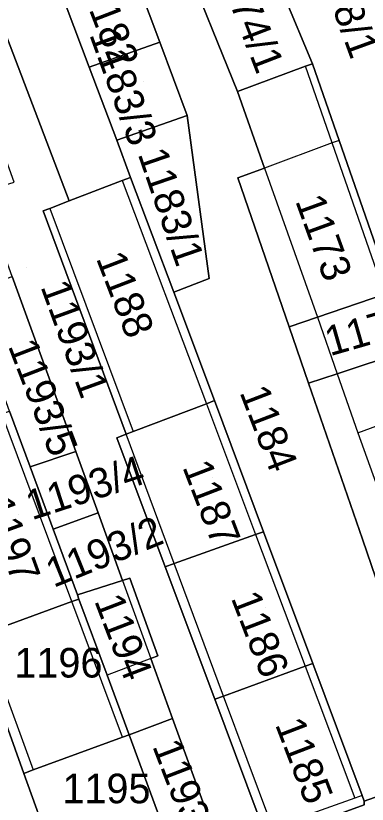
# Model space of a CAD drawing. Extents: x -263943 to -261149, y -1236934 to -1230686.
# Drawn here: x -262916.7 to -262892.9, y -1235472.9 to -1235419.6 of the extents above; entities that cross this region are included whole.
import ezdxf

# ---------------------------------------------------------------- set-up
doc = ezdxf.new("R2010")
doc.units = 0
for name, color, linetype in [('body_kn', 7, 'Continuous'), ('kladpar_druhypozemkov', 7, 'Continuous'), ('kladpar_hranice', 7, 'Continuous'), ('kladpar_parcelnecisla', 7, 'Continuous'), ('kladpar_plochy', 7, 'Continuous'), ('zappar_hrandruhpozemk', 7, 'Continuous')]:
    doc.layers.add(name, color=color, linetype=linetype)

msp = doc.modelspace()

# ---------------------------------------------------------------- linework, layer by layer
at = {"layer": 'body_kn'}
for p, q in [((-262906.97, -1235421.35), (-262906.97, -1235421.35)), ((-262911.74, -1235423.02), (-262911.74, -1235423.02)), ((-262897.11, -1235422.97), (-262897.11, -1235422.97)), ((-262896.64, -1235422.8), (-262896.64, -1235422.8)), ((-262901.72, -1235424.67), (-262901.72, -1235424.67)), ((-262901.72, -1235424.67), (-262901.72, -1235424.67)), ((-262905.11, -1235426.29), (-262905.11, -1235426.29)), ((-262909.88, -1235427.97), (-262909.88, -1235427.97)), ((-262909.88, -1235427.97), (-262909.88, -1235427.97)), ((-262895.31, -1235428.15), (-262895.31, -1235428.15)), ((-262895.31, -1235428.15), (-262895.31, -1235428.15)), ((-262894.84, -1235427.98), (-262894.84, -1235427.98)), ((-262894.84, -1235427.98), (-262894.84, -1235427.98)), ((-262899.89, -1235429.85), (-262899.89, -1235429.85)), ((-262899.89, -1235429.85), (-262899.89, -1235429.85)), ((-262908.94, -1235430.48), (-262908.94, -1235430.48)), ((-262901.7, -1235430.52), (-262901.7, -1235430.52)), ((-262909.5, -1235430.69), (-262909.5, -1235430.69)), ((-262909.5, -1235430.69), (-262909.5, -1235430.69)), ((-262913.08, -1235432.07), (-262913.08, -1235432.07)), ((-262914.4, -1235432.58), (-262914.4, -1235432.58)), ((-262914.4, -1235432.58), (-262914.4, -1235432.58)), ((-262914.85, -1235432.75), (-262914.85, -1235432.75)), ((-262903.63, -1235437.31), (-262903.63, -1235437.31)), ((-262906.01, -1235438.24), (-262906.01, -1235438.24)), ((-262906.01, -1235438.24), (-262906.01, -1235438.24)), ((-262896.32, -1235439.94), (-262896.32, -1235439.94)), ((-262896.32, -1235439.94), (-262896.32, -1235439.94)), ((-262898.23, -1235440.59), (-262898.23, -1235440.59)), ((-262894.97, -1235443.75), (-262894.97, -1235443.75)), ((-262894.97, -1235443.75), (-262894.97, -1235443.75)), ((-262896.92, -1235444.39), (-262896.92, -1235444.39)), ((-262896.92, -1235444.39), (-262896.92, -1235444.39)), ((-262903.82, -1235445.78), (-262903.82, -1235445.78)), ((-262903.82, -1235445.78), (-262903.82, -1235445.78)), ((-262903.27, -1235445.57), (-262903.27, -1235445.57)), ((-262909.88, -1235448.08), (-262909.88, -1235448.08)), ((-262909.24, -1235447.84), (-262909.24, -1235447.84)), ((-262909.24, -1235447.84), (-262909.24, -1235447.84)), ((-262908.76, -1235447.66), (-262908.76, -1235447.66)), ((-262908.76, -1235447.66), (-262908.76, -1235447.66)), ((-262893.59, -1235447.74), (-262893.59, -1235447.74)), ((-262893.59, -1235447.74), (-262893.59, -1235447.74)), ((-262912.65, -1235449.02), (-262912.65, -1235449.02)), ((-262915.73, -1235450.05), (-262915.73, -1235450.05)), ((-262915.73, -1235450.05), (-262915.73, -1235450.05)), ((-262911.14, -1235453.16), (-262911.14, -1235453.16)), ((-262914.17, -1235454.27), (-262914.17, -1235454.27)), ((-262914.17, -1235454.27), (-262914.17, -1235454.27)), ((-262899.96, -1235454.44), (-262899.96, -1235454.44)), ((-262900.49, -1235454.63), (-262900.49, -1235454.63)), ((-262900.49, -1235454.63), (-262900.49, -1235454.63)), ((-262893.28, -1235454.94), (-262893.28, -1235454.94)), ((-262905.99, -1235456.58), (-262905.99, -1235456.58)), ((-262905.99, -1235456.58), (-262905.99, -1235456.58)), ((-262906.61, -1235456.8), (-262906.61, -1235456.8)), ((-262909.48, -1235457.73), (-262909.48, -1235457.73)), ((-262909.48, -1235457.73), (-262909.48, -1235457.73)), ((-262909, -1235457.58), (-262909, -1235457.58)), ((-262912.53, -1235458.71), (-262912.53, -1235458.71)), ((-262912.91, -1235459.16), (-262912.91, -1235459.16)), ((-262912.91, -1235459.16), (-262912.91, -1235459.16)), ((-262912.43, -1235458.99), (-262912.43, -1235458.99)), ((-262907.57, -1235463.01), (-262907.57, -1235463.01)), ((-262907.57, -1235463.01), (-262907.57, -1235463.01)), ((-262907.11, -1235462.83), (-262907.11, -1235462.83)), ((-262897.14, -1235463.53), (-262897.14, -1235463.53)), ((-262897.14, -1235463.53), (-262897.14, -1235463.53)), ((-262896.63, -1235463.34), (-262896.63, -1235463.34)), ((-262910.53, -1235464.13), (-262910.53, -1235464.13)), ((-262902.66, -1235465.54), (-262902.66, -1235465.54)), ((-262902.66, -1235465.54), (-262902.66, -1235465.54)), ((-262903.25, -1235465.76), (-262903.25, -1235465.76)), ((-262906.1, -1235467.07), (-262906.1, -1235467.07)), ((-262909.49, -1235468.32), (-262909.49, -1235468.32)), ((-262909.49, -1235468.32), (-262909.49, -1235468.32)), ((-262909.04, -1235468.16), (-262909.04, -1235468.16)), ((-262909.04, -1235468.16), (-262909.04, -1235468.16)), ((-262916.15, -1235470.77), (-262916.15, -1235470.77)), ((-262915.52, -1235470.54), (-262915.52, -1235470.54)), ((-262893.79, -1235472.44), (-262893.79, -1235472.44)), ((-262893.3, -1235472.27), (-262893.3, -1235472.27)), ((-262893.3, -1235472.27), (-262893.3, -1235472.27)), ((-262893.16, -1235472.64), (-262893.16, -1235472.64)), ((-262893.16, -1235472.64), (-262893.16, -1235472.64))]:
    msp.add_line(p, q, dxfattribs=at)
at = {"layer": 'kladpar_druhypozemkov'}
for p, q in [((-262908.09, -1235423.99), (-262908.09, -1235423.99)), ((-262905.8, -1235430.26), (-262905.8, -1235430.26)), ((-262895.25, -1235433.54), (-262895.25, -1235433.54)), ((-262916, -1235436.59), (-262916, -1235436.59)), ((-262908.87, -1235437.35), (-262908.87, -1235437.35)), ((-262893.8, -1235439.99), (-262893.8, -1235439.99)), ((-262899, -1235446.53), (-262899, -1235446.53)), ((-262903.38, -1235450.77), (-262903.38, -1235450.77)), ((-262914, -1235451.29), (-262914, -1235451.29)), ((-262916.53, -1235453.28), (-262916.53, -1235453.28)), ((-262912.3, -1235455.89), (-262912.3, -1235455.89)), ((-262899.82, -1235459.57), (-262899.82, -1235459.57)), ((-262909.01, -1235460.45), (-262909.01, -1235460.45)), ((-262915, -1235462.39), (-262915, -1235462.39)), ((-262896.87, -1235468.49), (-262896.87, -1235468.49)), ((-262907.18, -1235469.44), (-262907.18, -1235469.44)), ((-262911.5, -1235470.69), (-262911.5, -1235470.69))]:
    msp.add_line(p, q, dxfattribs=at)
at = {"layer": 'kladpar_hranice'}
for points in [[(-262928.07, -1235382.5), (-262927.03, -1235384.96), (-262918.75, -1235404.44), (-262916.37, -1235410.76), (-262915.11, -1235414.1), (-262913.82, -1235417.51), (-262911.74, -1235423.02), (-262909.88, -1235427.97), (-262908.94, -1235430.48), (-262909.5, -1235430.69), (-262913.08, -1235432.07), (-262921.88, -1235409.02), (-262923.32, -1235409.62), (-262928.96, -1235395.64), (-262937, -1235374.96), (-262938.27, -1235375.39), (-262940.75, -1235369.37), (-262942.63, -1235363.69)], [(-262921.88, -1235409.02), (-262913.08, -1235432.07), (-262914.4, -1235432.58), (-262914.85, -1235432.75), (-262909.24, -1235447.84)], [(-262901.72, -1235424.67), (-262905.48, -1235415.37), (-262900.56, -1235413.41), (-262896.64, -1235422.8), (-262897.11, -1235422.97), (-262901.72, -1235424.67)], [(-262892.5, -1235417.12), (-262890.99, -1235421.56), (-262891.89, -1235421.86), (-262888.9, -1235430.71), (-262887.19, -1235435.78), (-262885.73, -1235440.11), (-262884.6, -1235443.44), (-262883.73, -1235446.02), (-262882.46, -1235449.77), (-262881.61, -1235452.28), (-262880.76, -1235454.79), (-262876.29, -1235468.03), (-262880.45, -1235467.95), (-262880.87, -1235468.21), (-262883.56, -1235460.47), (-262886.29, -1235452.62), (-262889.95, -1235442.08), (-262891.29, -1235438.21), (-262894.84, -1235427.98), (-262896.64, -1235422.8), (-262900.56, -1235413.41)], [(-262905.48, -1235415.37), (-262901.72, -1235424.67), (-262899.89, -1235429.85), (-262901.7, -1235430.52), (-262898.23, -1235440.59), (-262896.92, -1235444.39), (-262893.28, -1235454.94), (-262890.58, -1235462.77)], [(-262913.82, -1235417.51), (-262909.07, -1235415.75), (-262906.97, -1235421.35), (-262911.74, -1235423.02), (-262913.82, -1235417.51)], [(-262890.58, -1235462.77), (-262887.82, -1235470.76), (-262893.16, -1235472.64), (-262893.3, -1235472.27), (-262896.63, -1235463.34), (-262899.96, -1235454.44), (-262903.27, -1235445.57), (-262906.01, -1235438.24), (-262903.63, -1235437.31), (-262905.11, -1235426.29), (-262906.97, -1235421.35), (-262909.07, -1235415.75)], [(-262909.24, -1235447.84), (-262909.88, -1235448.08), (-262906.61, -1235456.8), (-262903.25, -1235465.76), (-262899.68, -1235475.28), (-262902.72, -1235476.37), (-262902.91, -1235475.85), (-262906.1, -1235467.07), (-262907.57, -1235463.01), (-262907.11, -1235462.83), (-262909, -1235457.58), (-262909.48, -1235457.73), (-262911.14, -1235453.16), (-262912.65, -1235449.02), (-262916.94, -1235437.19), (-262919.01, -1235431.49), (-262916.81, -1235430.8), (-262919.14, -1235424.34), (-262921.6, -1235417.5)], [(-262909.88, -1235427.97), (-262911.74, -1235423.02), (-262906.97, -1235421.35), (-262905.11, -1235426.29), (-262909.88, -1235427.97)], [(-262896.32, -1235439.94), (-262898.23, -1235440.59), (-262901.7, -1235430.52), (-262899.89, -1235429.85), (-262901.72, -1235424.67), (-262897.11, -1235422.97), (-262896.64, -1235422.8), (-262894.84, -1235427.98), (-262891.29, -1235438.21), (-262891.76, -1235438.37), (-262896.32, -1235439.94)], [(-262906.01, -1235438.24), (-262908.94, -1235430.48), (-262909.88, -1235427.97), (-262905.11, -1235426.29), (-262903.63, -1235437.31), (-262906.01, -1235438.24)], [(-262908.76, -1235447.66), (-262909.24, -1235447.84), (-262914.85, -1235432.75), (-262914.4, -1235432.58), (-262913.08, -1235432.07), (-262909.5, -1235430.69), (-262908.94, -1235430.48), (-262906.01, -1235438.24), (-262903.27, -1235445.57), (-262903.82, -1235445.78), (-262908.76, -1235447.66)], [(-262917.12, -1235446.28), (-262918.14, -1235443.53), (-262920.07, -1235438.31), (-262916.94, -1235437.19), (-262912.65, -1235449.02), (-262915.73, -1235450.05), (-262917.12, -1235446.28)], [(-262890.42, -1235442.24), (-262894.97, -1235443.75), (-262896.92, -1235444.39), (-262898.23, -1235440.59), (-262896.32, -1235439.94), (-262891.76, -1235438.37), (-262891.29, -1235438.21), (-262889.95, -1235442.08), (-262890.42, -1235442.24)], [(-262896.92, -1235444.39), (-262894.97, -1235443.75), (-262890.42, -1235442.24), (-262889.95, -1235442.08), (-262886.29, -1235452.62), (-262883.56, -1235460.47), (-262884.03, -1235460.63), (-262888.49, -1235462.09), (-262890.58, -1235462.77), (-262893.28, -1235454.94), (-262896.92, -1235444.39)], [(-262900.49, -1235454.63), (-262905.99, -1235456.58), (-262906.61, -1235456.8), (-262909.88, -1235448.08), (-262909.24, -1235447.84), (-262908.76, -1235447.66), (-262903.82, -1235445.78), (-262903.27, -1235445.57), (-262899.96, -1235454.44), (-262900.49, -1235454.63)], [(-262914.17, -1235454.27), (-262912.53, -1235458.71), (-262912.43, -1235458.99), (-262912.91, -1235459.16), (-262918.88, -1235461.33), (-262919.47, -1235461.54), (-262924.05, -1235448.78), (-262923.52, -1235448.59), (-262917.64, -1235446.47), (-262917.12, -1235446.28), (-262915.73, -1235450.05), (-262914.17, -1235454.27)], [(-262915.73, -1235450.05), (-262912.65, -1235449.02), (-262911.14, -1235453.16), (-262914.17, -1235454.27), (-262915.73, -1235450.05)], [(-262914.17, -1235454.27), (-262911.14, -1235453.16), (-262909.48, -1235457.73), (-262912.53, -1235458.71), (-262914.17, -1235454.27)], [(-262897.14, -1235463.53), (-262902.66, -1235465.54), (-262903.25, -1235465.76), (-262906.61, -1235456.8), (-262905.99, -1235456.58), (-262900.49, -1235454.63), (-262899.96, -1235454.44), (-262896.63, -1235463.34), (-262897.14, -1235463.53)], [(-262907.57, -1235463.01), (-262906.1, -1235467.07), (-262909.04, -1235468.16), (-262910.53, -1235464.13), (-262912.43, -1235458.99), (-262912.53, -1235458.71), (-262909.48, -1235457.73), (-262909, -1235457.58), (-262907.11, -1235462.83), (-262907.57, -1235463.01)], [(-262917.9, -1235481.84), (-262912.82, -1235480.05), (-262912.49, -1235479.93), (-262911.56, -1235479.59), (-262906.04, -1235477.58), (-262905.62, -1235477.41), (-262902.72, -1235476.37), (-262899.68, -1235475.28), (-262893.16, -1235472.89), (-262893.16, -1235472.64), (-262887.82, -1235470.76), (-262885.7, -1235469.99), (-262881.3, -1235468.46), (-262880.87, -1235468.21), (-262880.45, -1235467.95), (-262876.29, -1235468.03), (-262875.19, -1235468.03), (-262868.32, -1235465.81), (-262859.76, -1235463.08), (-262853.83, -1235461.12), (-262843.57, -1235458.14)], [(-262909.04, -1235468.16), (-262909.49, -1235468.32), (-262915.52, -1235470.54), (-262916.15, -1235470.77), (-262919.47, -1235461.54), (-262918.88, -1235461.33), (-262912.91, -1235459.16), (-262912.43, -1235458.99), (-262910.53, -1235464.13), (-262909.04, -1235468.16)], [(-262919.47, -1235461.54), (-262916.15, -1235470.77), (-262914.28, -1235475.97), (-262913.94, -1235476.93), (-262912.82, -1235480.05), (-262917.9, -1235481.84)], [(-262893.16, -1235472.64), (-262893.16, -1235472.89), (-262899.68, -1235475.28), (-262903.25, -1235465.76), (-262902.66, -1235465.54), (-262897.14, -1235463.53), (-262896.63, -1235463.34), (-262893.3, -1235472.27), (-262893.16, -1235472.64)], [(-262905.62, -1235477.41), (-262905.83, -1235476.85), (-262909.04, -1235468.16), (-262906.1, -1235467.07), (-262902.91, -1235475.85), (-262902.72, -1235476.37), (-262905.62, -1235477.41)], [(-262905.62, -1235477.41), (-262906.04, -1235477.58), (-262911.56, -1235479.59), (-262912.49, -1235479.93), (-262912.82, -1235480.05), (-262913.94, -1235476.93), (-262914.28, -1235475.97), (-262916.15, -1235470.77), (-262915.52, -1235470.54), (-262909.49, -1235468.32), (-262909.04, -1235468.16), (-262905.83, -1235476.85), (-262905.62, -1235477.41)]]:
    msp.add_lwpolyline(points, dxfattribs=at)
at = {"layer": 'kladpar_plochy'}
for p, q in [((-262893.16, -1235472.64), (-262887.82, -1235470.76)), ((-262893.16, -1235472.89), (-262893.16, -1235472.64))]:
    msp.add_line(p, q, dxfattribs=at)
for points in [[(-262935.08, -1235360.72), (-262930.73, -1235371.9), (-262932.08, -1235372.58), (-262928.07, -1235382.5), (-262927.03, -1235384.96), (-262918.75, -1235404.44), (-262916.37, -1235410.76), (-262915.11, -1235414.1), (-262913.82, -1235417.51), (-262911.74, -1235423.02), (-262909.88, -1235427.97), (-262908.94, -1235430.48), (-262909.5, -1235430.69), (-262913.08, -1235432.07), (-262921.88, -1235409.02), (-262923.32, -1235409.62), (-262928.96, -1235395.64), (-262937, -1235374.96), (-262938.27, -1235375.39), (-262940.75, -1235369.37), (-262942.63, -1235363.69)], [(-262921.88, -1235409.02), (-262913.08, -1235432.07), (-262914.4, -1235432.58), (-262914.85, -1235432.75), (-262909.24, -1235447.84), (-262909.88, -1235448.08), (-262906.61, -1235456.8), (-262903.25, -1235465.76), (-262899.68, -1235475.28), (-262902.72, -1235476.37), (-262902.91, -1235475.85), (-262906.1, -1235467.07), (-262907.57, -1235463.01), (-262907.11, -1235462.83), (-262909, -1235457.58), (-262909.48, -1235457.73), (-262911.14, -1235453.16), (-262912.65, -1235449.02), (-262916.94, -1235437.19), (-262919.01, -1235431.49), (-262916.81, -1235430.8), (-262919.14, -1235424.34), (-262921.6, -1235417.5)], [(-262892.5, -1235417.12), (-262890.99, -1235421.56), (-262891.89, -1235421.86), (-262888.9, -1235430.71), (-262887.19, -1235435.78), (-262885.73, -1235440.11), (-262884.6, -1235443.44), (-262883.73, -1235446.02), (-262882.46, -1235449.77), (-262881.61, -1235452.28), (-262880.76, -1235454.79), (-262876.29, -1235468.03), (-262880.45, -1235467.95), (-262880.87, -1235468.21), (-262883.56, -1235460.47), (-262886.29, -1235452.62), (-262889.95, -1235442.08), (-262891.29, -1235438.21), (-262894.84, -1235427.98), (-262896.64, -1235422.8), (-262900.56, -1235413.41)], [(-262905.48, -1235415.37), (-262901.72, -1235424.67), (-262899.89, -1235429.85), (-262901.7, -1235430.52), (-262898.23, -1235440.59), (-262896.92, -1235444.39), (-262893.28, -1235454.94), (-262890.58, -1235462.77), (-262887.82, -1235470.76), (-262893.16, -1235472.64), (-262893.3, -1235472.27), (-262896.63, -1235463.34), (-262899.96, -1235454.44), (-262903.27, -1235445.57), (-262906.01, -1235438.24), (-262903.63, -1235437.31), (-262905.11, -1235426.29), (-262906.97, -1235421.35), (-262909.07, -1235415.75)], [(-262919.47, -1235461.54), (-262916.15, -1235470.77), (-262914.28, -1235475.97), (-262913.94, -1235476.93), (-262912.82, -1235480.05), (-262917.9, -1235481.84)]]:
    msp.add_lwpolyline(points, dxfattribs=at)
for points in [[(-262901.72, -1235424.67), (-262905.48, -1235415.37), (-262900.56, -1235413.41), (-262896.64, -1235422.8), (-262897.11, -1235422.97)], [(-262913.82, -1235417.51), (-262909.07, -1235415.75), (-262906.97, -1235421.35), (-262911.74, -1235423.02)], [(-262909.88, -1235427.97), (-262911.74, -1235423.02), (-262906.97, -1235421.35), (-262905.11, -1235426.29)], [(-262896.32, -1235439.94), (-262898.23, -1235440.59), (-262901.7, -1235430.52), (-262899.89, -1235429.85), (-262901.72, -1235424.67), (-262897.11, -1235422.97), (-262896.64, -1235422.8), (-262894.84, -1235427.98), (-262891.29, -1235438.21), (-262891.76, -1235438.37)], [(-262906.01, -1235438.24), (-262908.94, -1235430.48), (-262909.88, -1235427.97), (-262905.11, -1235426.29), (-262903.63, -1235437.31)], [(-262908.76, -1235447.66), (-262909.24, -1235447.84), (-262914.85, -1235432.75), (-262914.4, -1235432.58), (-262913.08, -1235432.07), (-262909.5, -1235430.69), (-262908.94, -1235430.48), (-262906.01, -1235438.24), (-262903.27, -1235445.57), (-262903.82, -1235445.78)], [(-262917.12, -1235446.28), (-262918.14, -1235443.53), (-262920.07, -1235438.31), (-262916.94, -1235437.19), (-262912.65, -1235449.02), (-262915.73, -1235450.05)], [(-262890.42, -1235442.24), (-262894.97, -1235443.75), (-262896.92, -1235444.39), (-262898.23, -1235440.59), (-262896.32, -1235439.94), (-262891.76, -1235438.37), (-262891.29, -1235438.21), (-262889.95, -1235442.08)], [(-262896.92, -1235444.39), (-262894.97, -1235443.75), (-262890.42, -1235442.24), (-262889.95, -1235442.08), (-262886.29, -1235452.62), (-262883.56, -1235460.47), (-262884.03, -1235460.63), (-262888.49, -1235462.09), (-262890.58, -1235462.77), (-262893.28, -1235454.94)], [(-262900.49, -1235454.63), (-262905.99, -1235456.58), (-262906.61, -1235456.8), (-262909.88, -1235448.08), (-262909.24, -1235447.84), (-262908.76, -1235447.66), (-262903.82, -1235445.78), (-262903.27, -1235445.57), (-262899.96, -1235454.44)], [(-262914.17, -1235454.27), (-262912.53, -1235458.71), (-262912.43, -1235458.99), (-262912.91, -1235459.16), (-262918.88, -1235461.33), (-262919.47, -1235461.54), (-262924.05, -1235448.78), (-262923.52, -1235448.59), (-262917.64, -1235446.47), (-262917.12, -1235446.28), (-262915.73, -1235450.05)], [(-262915.73, -1235450.05), (-262912.65, -1235449.02), (-262911.14, -1235453.16), (-262914.17, -1235454.27)], [(-262914.17, -1235454.27), (-262911.14, -1235453.16), (-262909.48, -1235457.73), (-262912.53, -1235458.71)], [(-262897.14, -1235463.53), (-262902.66, -1235465.54), (-262903.25, -1235465.76), (-262906.61, -1235456.8), (-262905.99, -1235456.58), (-262900.49, -1235454.63), (-262899.96, -1235454.44), (-262896.63, -1235463.34)], [(-262907.57, -1235463.01), (-262906.1, -1235467.07), (-262909.04, -1235468.16), (-262910.53, -1235464.13), (-262912.43, -1235458.99), (-262912.53, -1235458.71), (-262909.48, -1235457.73), (-262909, -1235457.58), (-262907.11, -1235462.83)], [(-262909.04, -1235468.16), (-262909.49, -1235468.32), (-262915.52, -1235470.54), (-262916.15, -1235470.77), (-262919.47, -1235461.54), (-262918.88, -1235461.33), (-262912.91, -1235459.16), (-262912.43, -1235458.99), (-262910.53, -1235464.13)], [(-262893.16, -1235472.64), (-262893.16, -1235472.89), (-262899.68, -1235475.28), (-262903.25, -1235465.76), (-262902.66, -1235465.54), (-262897.14, -1235463.53), (-262896.63, -1235463.34), (-262893.3, -1235472.27)], [(-262905.62, -1235477.41), (-262905.83, -1235476.85), (-262909.04, -1235468.16), (-262906.1, -1235467.07), (-262902.91, -1235475.85), (-262902.72, -1235476.37)], [(-262905.62, -1235477.41), (-262906.04, -1235477.58), (-262911.56, -1235479.59), (-262912.49, -1235479.93), (-262912.82, -1235480.05), (-262913.94, -1235476.93), (-262914.28, -1235475.97), (-262916.15, -1235470.77), (-262915.52, -1235470.54), (-262909.49, -1235468.32), (-262909.04, -1235468.16), (-262905.83, -1235476.85)]]:
    msp.add_lwpolyline(points, close=True, dxfattribs=at)
at = {"layer": 'zappar_hrandruhpozemk'}
for p, q in [((-262895.31, -1235428.15), (-262899.89, -1235429.85)), ((-262894.84, -1235427.98), (-262895.31, -1235428.15)), ((-262899.89, -1235429.85), (-262896.32, -1235439.94)), ((-262909.5, -1235430.69), (-262903.82, -1235445.78)), ((-262914.4, -1235432.58), (-262908.76, -1235447.66)), ((-262896.32, -1235439.94), (-262894.97, -1235443.75)), ((-262894.97, -1235443.75), (-262893.59, -1235447.74)), ((-262903.82, -1235445.78), (-262900.49, -1235454.63)), ((-262912.91, -1235459.16), (-262917.64, -1235446.47)), ((-262893.59, -1235447.74), (-262889.09, -1235446.11)), ((-262905.99, -1235456.58), (-262909.24, -1235447.84)), ((-262900.49, -1235454.63), (-262897.14, -1235463.53)), ((-262902.66, -1235465.54), (-262905.99, -1235456.58)), ((-262909.48, -1235457.73), (-262907.57, -1235463.01)), ((-262909.49, -1235468.32), (-262912.91, -1235459.16)), ((-262918.88, -1235461.33), (-262915.52, -1235470.54)), ((-262907.57, -1235463.01), (-262910.53, -1235464.13)), ((-262897.14, -1235463.53), (-262893.79, -1235472.44)), ((-262899.35, -1235474.43), (-262902.66, -1235465.54))]:
    msp.add_line(p, q, dxfattribs=at)
for points in [[(-262891.76, -1235438.37), (-262895.31, -1235428.15), (-262897.11, -1235422.97)], [(-262893.59, -1235447.74), (-262891.25, -1235454.27), (-262888.49, -1235462.09)], [(-262893.3, -1235472.27), (-262893.79, -1235472.44), (-262899.35, -1235474.43)]]:
    msp.add_lwpolyline(points, dxfattribs=at)

# ---------------------------------------------------------------- texts
at = {"layer": 'kladpar_parcelnecisla'}
for s, rotation, p in [('1168/1', 290, (-262896.829, -1235414.899)), ('1174/1', 291, (-262903.315, -1235415.961)), ('1182', 291, (-262912.307, -1235417.729)), ('1183/3', 290, (-262911.749, -1235420.822)), ('1183/1', 289, (-262908.468, -1235428.895)), ('1173', 290, (-262897.832, -1235432.067)), ('1188', 291, (-262911.294, -1235435.948)), ('1193/1', 290, (-262915.043, -1235437.863)), ('1172', 16, (-262895.465, -1235442.574)), ('1193/5', 291, (-262917.245, -1235441.868)), ('1184', 291, (-262901.596, -1235445)), ('1193/4', 18, (-262915.612, -1235453.668)), ('1187', 291, (-262905.459, -1235450.054)), ('1197', 290, (-262918.897, -1235452.484)), ('1193/2', 22, (-262914.148, -1235458.238)), ('1194', 291, (-262911.415, -1235459.1)), ('1186', 291, (-262902.176, -1235458.91)), ('1185', 291, (-262899.196, -1235467.459)), ('1193/3', 291, (-262907.492, -1235468.924))]:
    msp.add_text(s, height=2, rotation=rotation, dxfattribs=at).set_placement(p)
for s, p in [('1196', (-262916.791, -1235464.29)), ('1195', (-262913.546, -1235472.79))]:
    msp.add_text(s, height=2, dxfattribs=at).set_placement(p)

doc.saveas('drawing.dxf')
